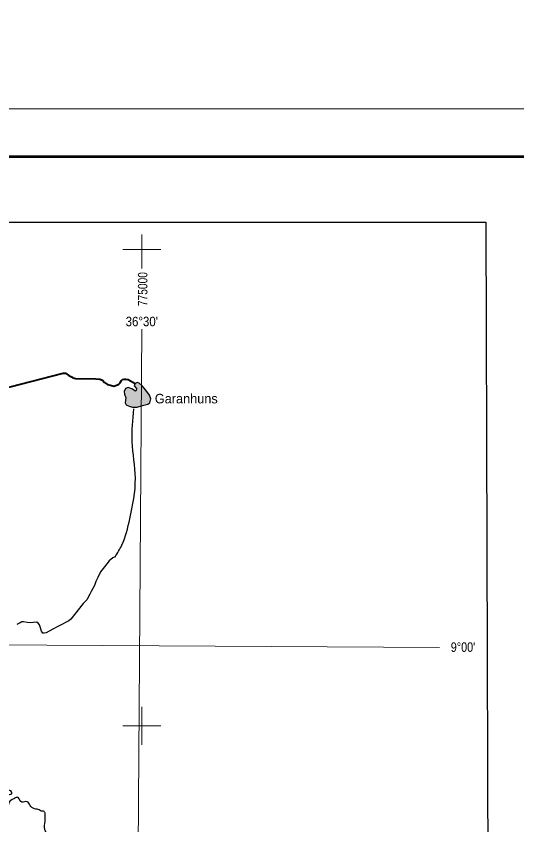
# Model space of a CAD drawing. Extents: x -1643653 to 4543381, y 1624270 to 13878484.
# Drawn here: x 768390 to 794698, y 8994810 to 9037250 of the extents above; entities that cross this region are included whole.
import ezdxf
from ezdxf.enums import TextEntityAlignment as Align

# ---------------------------------------------------------------- set-up
doc = ezdxf.new("R2010")
doc.units = 0
doc.header["$LTSCALE"] = 200
for name, color, linetype, lineweight in [('1', 7, 'Continuous', 13), ('12', 7, 'Continuous', 25), ('2', 7, 'Continuous', 13), ('21', 7, 'Continuous', 25), ('24', 7, 'Continuous', 25), ('3', 7, 'Continuous', 13), ('60', 7, 'Continuous', 13)]:
    doc.layers.add(name, color=color, linetype=linetype, lineweight=lineweight)
for name, color, linetype in [('41', 7, 'Continuous'), ('46', 7, 'Continuous'), ('47', 7, 'Continuous')]:
    doc.layers.add(name, color=color, linetype=linetype)

msp = doc.modelspace()

# ---------------------------------------------------------------- hatches: boundary and pattern name
at = {"layer": '21'}
msp.add_hatch(color=256, dxfattribs=at).paths.add_polyline_path([(774642.6, 9017970.5), (774590, 9017853.5), (774707, 9017703.1), (774699.9, 9017607.5), (774666.4, 9017564.6), (774465.8, 9017695.9), (774272.4, 9017755.6), (774141.1, 9017703.1), (774059.9, 9017559.8), (774088.6, 9017407), (774150.6, 9017220.7), (774131.5, 9017098.9), (774119.6, 9016950.8), (774174.5, 9016850.6), (774322.6, 9016774.1), (774496.9, 9016721.6), (774740.5, 9016728.8), (775024.6, 9016812.3), (775308.8, 9016886.4), (775418.6, 9016962.8), (775461.6, 9017165.8), (775401.9, 9017366.4), (775199, 9017617.1), (775010.3, 9017846.3), (774859.9, 9017984.8), (774742.8, 9018020.7)])

# ---------------------------------------------------------------- linework, layer by layer
at = {"layer": '1'}
for points in [[(774987.1, 9020818), (774482.3, 8948876), (774053.6, 8890875.3)], [(565303.2, 9005146.6), (664889.8, 9004806.7), (719872.1, 9004543.9), (790635.8, 9004109)]]:
    msp.add_lwpolyline(points, dxfattribs=at)
at = {"layer": '12', "lineweight": 40}
msp.add_lwpolyline([(756511.8, 9014822.1), (770853.3, 9018520.5), (770924.2, 9018521.6), (770985.1, 9018512.5), (771046.6, 9018462.9), (771159, 9018394), (771296.8, 9018315.3), (771363.3, 9018270.9), (771439.6, 9018246.8), (771515.7, 9018237.9), (772584.4, 9018214.5), (772792.2, 9018202.7), (772924.7, 9018144.2), (773037.8, 9018024.7), (773196.2, 9017926.1), (773399.7, 9017858.6), (773526.7, 9017830.3), (773718.2, 9017894), (773793.5, 9017940.7), (773853.2, 9018012.4), (773922.3, 9018129.7), (773982.4, 9018176.2), (774057.9, 9018207.7), (774154.2, 9018199.1), (774276, 9018180.9), (774647, 9017969.3)], dxfattribs=at)
at = {"layer": '12'}
msp.add_lwpolyline([(773619.5, 9008873.2), (773587.2, 9008870.6), (773476.6, 9008818.3), (773271.3, 9008663.4), (773032.9, 9008346.2), (772824.1, 9008080.1), (772676.6, 9007784.6), (772578.4, 9007575.8), (772510.4, 9007377.7), (772338, 9007051.5), (772258.8, 9006923.8), (772200.1, 9006786.5), (772121.2, 9006638.6), (772006.6, 9006510.5), (771906.7, 9006417.9), (771255.5, 9005598.9), (771165.5, 9005516.6), (770688.2, 9005266.4), (770582.6, 9005214.1), (770316.2, 9005078.5), (769969.7, 9004886), (769853.6, 9004863.9), (769792.8, 9004862.9), (769725.5, 9004968), (769651, 9005209.4), (769624.2, 9005310), (769552.1, 9005394.8), (769470.5, 9005439), (769278.1, 9005435.9), (769146.7, 9005418.7), (768969.3, 9005431), (768781.4, 9005468.4), (768690.5, 9005456.9), (768600, 9005409.9), (768419.6, 9005320.2)], dxfattribs=at)
msp.add_spline([(773587.2, 9008870.6), (773945.5, 9009485.9), (774363.7, 9010866.4), (774656.4, 9013000.1), (774489.1, 9014924.5), (774572.8, 9016639.8)], degree=3, dxfattribs=at)
at = {"layer": '2'}
for p, q in [((775000, 9024000), (775000, 9025783.6)), ((774000, 9025000), (776000, 9025000)), ((775000, 8999000), (775000, 9001000)), ((774000, 9000000), (776000, 9000000))]:
    msp.add_line(p, q, dxfattribs=at)
at = {"layer": '21'}
msp.add_lwpolyline([(774642.6, 9017970.5), (774590, 9017853.5), (774707, 9017703.1), (774699.9, 9017607.5), (774666.4, 9017564.6), (774465.8, 9017695.9), (774272.4, 9017755.6), (774141.1, 9017703.1), (774059.9, 9017559.8), (774088.6, 9017407), (774150.6, 9017220.7), (774131.5, 9017098.9), (774119.6, 9016950.8), (774174.5, 9016850.6), (774322.6, 9016774.1), (774496.9, 9016721.6), (774740.5, 9016728.8), (775024.6, 9016812.3), (775308.8, 9016886.4), (775418.6, 9016962.8), (775461.6, 9017165.8), (775401.9, 9017366.4), (775199, 9017617.1), (775010.3, 9017846.3), (774859.9, 9017984.8), (774742.8, 9018020.7)], close=True, dxfattribs=at)
at = {"layer": '24'}
msp.add_spline([(771454.5, 8992786.6), (771363.4, 8992894.2), (771259, 8992936.7), (771154.7, 8992956), (771112.2, 8992994.7), (771127.6, 8993052.7), (771104.5, 8993091.4), (771004, 8993114.6), (770984.7, 8993219), (771054.2, 8993269.2), (771081.3, 8993323.4), (770961.5, 8993435.5), (770876.5, 8993423.9), (770745.1, 8993211.2), (770443.7, 8993172.6), (770227.3, 8993114.6), (770072.7, 8993110.7), (769817.6, 8993157.1), (769694, 8993307.9), (769655.3, 8993400.7), (769477.6, 8993485.8), (769338.5, 8993640.5), (769404.2, 8993733.3), (769520.1, 8993806.7), (769601.2, 8993895.7), (769833.1, 8993922.7), (770026.3, 8993980.7), (770053.4, 8994139.3), (770026.3, 8994270.7), (769918.1, 8994514.3), (769875.6, 8994672.9), (769914.3, 8995094.4), (769910.4, 8995237.4), (769910.4, 8995419.2), (769879.5, 8995477.2), (769829.2, 8995523.6), (769713.3, 8995519.7), (769655.3, 8995566.1), (769425.4, 8995635.7), (769162.7, 8995774.9), (769023.6, 8995991.4), (768760.8, 8996006.9), (768683.5, 8995991.4), (768498, 8996238.9), (768266.2, 8996177), (768018.8, 8995991.4), (767941.5, 8995759.4), (767740.6, 8995620.2), (767632.4, 8995697.6), (767323.3, 8995728.5), (767431.5, 8995945), (767663.3, 8996022.4), (767771.5, 8996238.9), (767987.9, 8996393.6), (768157.9, 8996455.5), (768142.5, 8996548.2), (767941.5, 8996656.5), (767833.3, 8996702.9), (767323.3, 8996409.1), (767014.1, 8996625.6), (766998.7, 8996981.3), (767091.4, 8997151.5), (766735.9, 8997136), (766148.5, 8997120.5), (766086.7, 8997429.9), (766210.3, 8997770.2), (766117.6, 8997924.8), (765932.1, 8997832), (765715.7, 8997940.3), (765823.9, 8998218.7), (765793, 8998435.2), (765793, 8998729.1), (765576.6, 8998837.4), (765375.7, 8998775.5), (765252, 8998992.1), (765329.3, 8999409.7), (765004.7, 8999517.9), (764772.8, 8999332.3), (764633.7, 8998976.6), (764278.2, 8998667.2), (764061.8, 8998760), (764200.9, 8999440.6), (764479.1, 8999657.1), (764602.8, 8999873.7), (764231.8, 9000059.3), (763690.8, 9000616.1), (763752.6, 9000832.6), (763969, 9001018.2), (764200.9, 9001126.5), (764355.5, 9001528.7), (764711, 9001606)], degree=3, dxfattribs=at)
at = {"layer": '3'}
msp.add_lwpolyline([(842807.3, 9032387.8), (842807.3, 8883887.8), (553961.7, 8883887.8), (553961.7, 9032387.8)], close=True, dxfattribs=at)
at = {"layer": '3', "lineweight": 53}
msp.add_lwpolyline([(840307.3, 9029887.8), (840307.3, 8886387.8), (560211.7, 8886387.8), (560211.7, 9029887.8)], close=True, dxfattribs=at)
at = {"layer": '3', "lineweight": 25}
msp.add_lwpolyline([(563033.9, 9026438.8), (793061.1, 9026438.8), (793495.6, 8889836.8), (563468.3, 8889836.8)], close=True, dxfattribs=at)
at = {"layer": '60', "lineweight": 25}
msp.add_spline([(814781, 9009175.5), (814787.2, 9009173.4), (814796.9, 9009173.4), (814799.4, 9009172.4), (814805.1, 9009174.5), (814805.6, 9009176.5), (814811.7, 9009179.5), (814811.7, 9009179.5), (814801.5, 9009181), (814790.7, 9009181.5), (814784.1, 9009183.1), (814777.4, 9009185.1), (814778.4, 9009175.5)], degree=3, dxfattribs=at)

# ---------------------------------------------------------------- texts
at = {"layer": '41'}
msp.add_text('Garanhuns', height=500, dxfattribs=at).set_placement((775675, 9016928.7))
at = {"layer": '46'}
for s, width, p in [("36°30'", 0.9, (774990.8, 9020976.4)), ("9°00'", 0.85, (791868.9, 9003886.2))]:
    msp.add_text(s, height=500, dxfattribs=dict(at, width=width)).set_placement(p, align=Align.CENTER)
at = {"layer": '47', "width": 0.8}
msp.add_text('775000', height=500, rotation=90, dxfattribs=at).set_placement((775287.3, 9022925.4), align=Align.CENTER)

doc.saveas('drawing.dxf')
